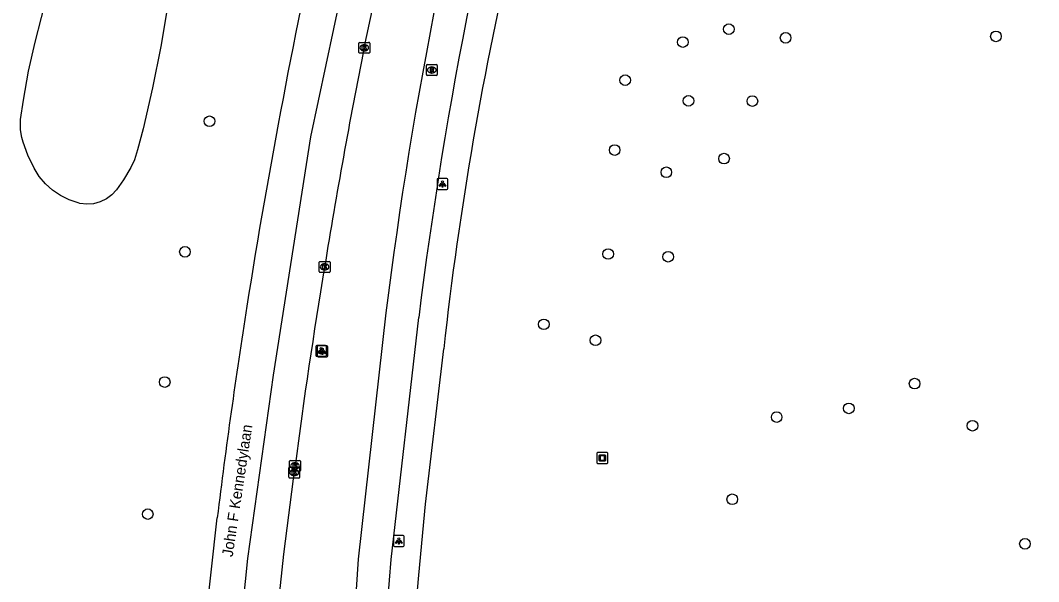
# Model space of a CAD drawing. Extents: x 161477 to 163040, y 383680 to 384868.
# Drawn here: x 161496.4 to 161590, y 384177.6 to 384229.2 of the extents above; entities that cross this region are included whole.
import ezdxf

# ---------------------------------------------------------------- set-up
doc = ezdxf.new("R2010")
doc.units = 0
for name, color, linetype in [('IMGEO_Berm_groen', 7, 'Continuous'), ('IMGEO_Boom', 7, 'Continuous'), ('IMGEO_Fietspad_gesloten', 7, 'Continuous'), ('IMGEO_Kolk', 7, 'Continuous'), ('IMGEO_Kunstobject', 7, 'Continuous'), ('IMGEO_Lichtpunt', 7, 'Continuous'), ('IMGEO_Openbare_ruimte_label', 7, 'Continuous'), ('IMGEO_Rijbaan_lokaal_gesloten', 7, 'Continuous'), ('IMGEO_Rioolput', 7, 'Continuous'), ('IMGEO_Voetpad_open', 7, 'Continuous')]:
    doc.layers.add(name, color=color, linetype=linetype)

msp = doc.modelspace()

# ---------------------------------------------------------------- linework, layer by layer
at = {"layer": 'IMGEO_Berm_groen'}
msp.add_lwpolyline([(161509.921, 384230.585), (161509.28, 384226.763), (161508.521, 384222.963), (161507.645, 384219.188), (161507.151, 384217.267), (161506.849, 384216.358), (161506.519, 384215.646), (161505.843, 384214.491), (161505.22, 384213.601), (161504.792, 384213.134), (161504.284, 384212.755), (161503.713, 384212.479), (161503.101, 384212.315), (161502.469, 384212.269), (161501.839, 384212.343), (161501.684, 384212.38), (161500.849, 384212.663), (161500.061, 384213.056), (161499.333, 384213.553), (161498.68, 384214.144), (161498.112, 384214.819), (161497.642, 384215.564), (161497.069, 384216.776), (161496.633, 384217.983), (161496.513, 384218.396), (161496.383, 384219.093), (161496.371, 384219.802), (161496.396, 384220.05), (161496.651, 384221.834), (161497.133, 384224.506), (161497.733, 384227.154), (161498.903, 384231.728)], dxfattribs=at)
at = {"layer": 'IMGEO_Boom'}
for centre in [(161561.483, 384228.347), (161586.034, 384227.691), (161557.257, 384227.165), (161566.706, 384227.553), (161551.954, 384223.67), (161557.774, 384221.764), (161563.648, 384221.743), (161513.749, 384219.889), (161550.993, 384217.246), (161561.044, 384216.454), (161555.741, 384215.201), (161511.497, 384207.884), (161550.396, 384207.69), (161555.91, 384207.438), (161544.487, 384201.227), (161549.236, 384199.761), (161509.642, 384195.922), (161578.562, 384195.78), (161572.513, 384193.506), (161565.882, 384192.704), (161583.881, 384191.911), (161561.799, 384185.146), (161508.08, 384183.788), (161588.702, 384181.049)]:
    msp.add_circle(centre, 0.489, dxfattribs=at)
at = {"layer": 'IMGEO_Fietspad_gesloten'}
for points in [[(161529.975, 384202.277), (161527.414, 384179.645), (161526.694, 384168.506)], [(161529.68, 384170.126), (161530.438, 384179.604), (161532.983, 384201.847)]]:
    msp.add_lwpolyline(points, dxfattribs=at)
for centre, radius, start, end in [((161926.465, 384153.126), 399.524, 164.37847, 172.93341), ((161929.76, 384152.523), 399.831, 164.40306, 172.91383)]:
    msp.add_arc(centre, radius, start, end, dxfattribs=at)
at = {"layer": 'IMGEO_Kolk'}
for p, q in [((161527.476, 384226.216), (161527.476, 384227.068)), ((161527.551, 384227.142), (161528.403, 384227.142)), ((161527.987, 384226.362), (161527.962, 384226.362)), ((161527.964, 384226.922), (161527.989, 384226.922)), ((161528.477, 384227.068), (161528.477, 384226.216)), ((161528.403, 384226.142), (161527.551, 384226.142)), ((161523.833, 384206.077), (161523.833, 384206.929)), ((161523.908, 384207.003), (161524.76, 384207.003)), ((161524.321, 384206.783), (161524.346, 384206.783)), ((161524.834, 384206.929), (161524.834, 384206.077)), ((161524.76, 384206.003), (161523.908, 384206.003)), ((161524.344, 384206.223), (161524.319, 384206.223)), ((161521.04, 384187.177), (161521.04, 384188.029)), ((161521.113, 384187.793), (161521.113, 384188.645)), ((161521.115, 384188.103), (161521.967, 384188.103)), ((161521.188, 384188.719), (161522.04, 384188.719)), ((161521.624, 384187.939), (161521.599, 384187.939)), ((161521.601, 384188.499), (161521.626, 384188.499)), ((161522.041, 384188.029), (161522.041, 384187.177)), ((161522.114, 384188.645), (161522.114, 384187.793)), ((161521.967, 384187.103), (161521.115, 384187.103)), ((161522.04, 384187.719), (161521.188, 384187.719)), ((161521.551, 384187.323), (161521.526, 384187.323)), ((161521.528, 384187.883), (161521.553, 384187.883))]:
    msp.add_line(p, q, dxfattribs=at)
for points in [[(161527.476, 384226.216), (161527.476, 384227.068)], [(161527.551, 384227.142), (161528.403, 384227.142)], [(161527.797, 384226.842), (161527.92, 384226.842), (161527.92, 384226.691), (161528.05, 384226.842), (161528.214, 384226.842), (161528.068, 384226.691), (161528.221, 384226.442), (161528.069, 384226.442), (161527.984, 384226.606), (161527.92, 384226.539), (161527.92, 384226.442), (161527.797, 384226.442), (161527.797, 384226.842)], [(161528.477, 384227.068), (161528.477, 384226.216)], [(161528.403, 384226.142), (161527.551, 384226.142)], [(161523.833, 384206.077), (161523.833, 384206.929)], [(161523.908, 384207.003), (161524.76, 384207.003)], [(161524.154, 384206.703), (161524.277, 384206.703), (161524.277, 384206.552), (161524.407, 384206.703), (161524.571, 384206.703), (161524.425, 384206.552), (161524.578, 384206.303), (161524.426, 384206.303), (161524.341, 384206.467), (161524.277, 384206.4), (161524.277, 384206.303), (161524.154, 384206.303), (161524.154, 384206.703)], [(161524.834, 384206.929), (161524.834, 384206.077)], [(161524.76, 384206.003), (161523.908, 384206.003)], [(161521.04, 384187.177), (161521.04, 384188.029)], [(161521.113, 384187.793), (161521.113, 384188.645)], [(161521.115, 384188.103), (161521.967, 384188.103)], [(161521.188, 384188.719), (161522.04, 384188.719)], [(161521.434, 384188.419), (161521.557, 384188.419), (161521.557, 384188.268), (161521.687, 384188.419), (161521.851, 384188.419), (161521.705, 384188.268), (161521.858, 384188.019), (161521.706, 384188.019), (161521.621, 384188.183), (161521.557, 384188.116), (161521.557, 384188.019), (161521.434, 384188.019), (161521.434, 384188.419)], [(161522.041, 384188.029), (161522.041, 384187.177)], [(161522.114, 384188.645), (161522.114, 384187.793)], [(161521.967, 384187.103), (161521.115, 384187.103)], [(161522.04, 384187.719), (161521.188, 384187.719)], [(161521.361, 384187.803), (161521.484, 384187.803), (161521.484, 384187.652), (161521.614, 384187.803), (161521.778, 384187.803), (161521.632, 384187.652), (161521.785, 384187.403), (161521.633, 384187.403), (161521.548, 384187.567), (161521.484, 384187.5), (161521.484, 384187.403), (161521.361, 384187.403), (161521.361, 384187.803)]]:
    msp.add_lwpolyline(points, dxfattribs=at)
for centre, start, end in [((161527.553, 384227.066), 91.55205, 178.44795), ((161527.553, 384227.066), 91.55205, 178.44795), ((161528.401, 384227.066), 1.55205, 88.44795), ((161528.401, 384227.066), 1.55205, 88.44795), ((161527.553, 384226.218), 181.55205, 268.44795), ((161527.553, 384226.218), 181.55205, 268.44795), ((161528.401, 384226.218), 271.55205, 358.44795), ((161528.401, 384226.218), 271.55205, 358.44795), ((161523.91, 384206.927), 91.55205, 178.44795), ((161523.91, 384206.927), 91.55205, 178.44795), ((161524.758, 384206.927), 1.55205, 88.44795), ((161524.758, 384206.927), 1.55205, 88.44795), ((161523.91, 384206.079), 181.55205, 268.44795), ((161523.91, 384206.079), 181.55205, 268.44795), ((161524.758, 384206.079), 271.55205, 358.44795), ((161524.758, 384206.079), 271.55205, 358.44795), ((161521.117, 384188.027), 91.55205, 178.44795), ((161521.117, 384188.027), 91.55205, 178.44795), ((161521.19, 384188.643), 91.55205, 178.44795), ((161521.19, 384188.643), 91.55205, 178.44795), ((161521.965, 384188.027), 1.55205, 88.44795), ((161521.965, 384188.027), 1.55205, 88.44795), ((161522.038, 384188.643), 1.55205, 88.44795), ((161522.038, 384188.643), 1.55205, 88.44795), ((161521.117, 384187.179), 181.55205, 268.44795), ((161521.117, 384187.179), 181.55205, 268.44795), ((161521.19, 384187.795), 181.55205, 268.44795), ((161521.19, 384187.795), 181.55205, 268.44795), ((161521.965, 384187.179), 271.55205, 358.44795), ((161521.965, 384187.179), 271.55205, 358.44795), ((161522.038, 384187.795), 271.55205, 358.44795), ((161522.038, 384187.795), 271.55205, 358.44795)]:
    msp.add_arc(centre, 0.0765, start, end, dxfattribs=at)
for centre, major_axis, ratio, start_param, end_param in [((161527.963, 384226.642), (-0.387, 0.002), 0.722429, 4.712389, 7.853982), ((161527.988, 384226.642), (-0.39, 0.002), 0.717154, 1.570796, 4.712389), ((161524.32, 384206.503), (-0.387, 0.002), 0.722429, 4.712389, 7.853982), ((161524.345, 384206.503), (-0.39, 0.002), 0.717154, 1.570796, 4.712389), ((161521.6, 384188.219), (-0.387, 0.002), 0.722429, 4.712389, 7.853982), ((161521.625, 384188.219), (-0.39, 0.002), 0.717154, 1.570796, 4.712389), ((161521.527, 384187.603), (-0.387, 0.002), 0.722429, 4.712389, 7.853982), ((161521.552, 384187.603), (-0.39, 0.002), 0.717154, 1.570796, 4.712389)]:
    msp.add_ellipse(centre, major_axis=major_axis, ratio=ratio, start_param=start_param, end_param=end_param, dxfattribs=at)
at = {"layer": 'IMGEO_Kunstobject'}
for p, q in [((161549.36, 384189.359), (161549.36, 384188.518)), ((161549.36, 384189.359), (161549.36, 384188.518)), ((161550.276, 384189.443), (161549.435, 384189.443)), ((161550.276, 384189.443), (161549.435, 384189.443)), ((161549.574, 384188.707), (161549.574, 384189.181)), ((161549.624, 384189.231), (161550.098, 384189.231)), ((161549.654, 384189.131), (161549.654, 384188.757)), ((161550.048, 384189.151), (161549.674, 384189.151)), ((161550.068, 384188.757), (161550.068, 384189.131)), ((161550.148, 384189.181), (161550.148, 384188.707)), ((161550.36, 384188.527), (161550.36, 384189.368)), ((161550.36, 384188.527), (161550.36, 384189.368)), ((161549.444, 384188.443), (161550.285, 384188.443)), ((161549.444, 384188.443), (161550.285, 384188.443)), ((161550.098, 384188.657), (161549.624, 384188.657)), ((161549.674, 384188.737), (161550.048, 384188.737))]:
    msp.add_line(p, q, dxfattribs=at)
for centre, radius, start, end in [((161549.438, 384189.365), 0.0779, 92.4484, 184.28452), ((161549.438, 384189.365), 0.0779, 92.4484, 184.28452), ((161549.624, 384189.181), 0.05, 90, 180), ((161549.674, 384189.131), 0.02, 90, 180), ((161550.048, 384189.131), 0.02, 360, 90), ((161550.098, 384189.181), 0.05, 360, 90), ((161550.282, 384189.365), 0.0779, 2.4484, 94.28452), ((161550.282, 384189.365), 0.0779, 2.4484, 94.28452), ((161549.438, 384188.521), 0.0779, 182.4484, 274.28452), ((161549.438, 384188.521), 0.0779, 182.4484, 274.28452), ((161549.624, 384188.707), 0.05, 180, 270), ((161549.674, 384188.757), 0.02, 180, 270), ((161550.048, 384188.757), 0.02, 270, 0), ((161550.098, 384188.707), 0.05, 270, 0), ((161550.282, 384188.521), 0.0779, 272.4484, 4.28452), ((161550.282, 384188.521), 0.0779, 272.4484, 4.28452)]:
    msp.add_arc(centre, radius, start, end, dxfattribs=at)
at = {"layer": 'IMGEO_Lichtpunt'}
for p, q in [((161534.665, 384214.525), (161534.665, 384213.718)), ((161534.665, 384214.525), (161534.665, 384213.718)), ((161535.567, 384214.62), (161534.759, 384214.62)), ((161535.567, 384214.62), (161534.759, 384214.62)), ((161535.661, 384213.718), (161535.661, 384214.525)), ((161535.661, 384213.718), (161535.661, 384214.525)), ((161534.759, 384213.624), (161535.567, 384213.624)), ((161534.759, 384213.624), (161535.567, 384213.624)), ((161523.52, 384199.188), (161523.52, 384198.381)), ((161523.52, 384199.188), (161523.52, 384198.381)), ((161524.422, 384199.283), (161523.614, 384199.283)), ((161524.422, 384199.283), (161523.614, 384199.283)), ((161524.547, 384199.243), (161523.739, 384199.243)), ((161524.547, 384199.243), (161523.739, 384199.243)), ((161524.516, 384198.381), (161524.516, 384199.188)), ((161524.516, 384198.381), (161524.516, 384199.188)), ((161523.614, 384198.287), (161524.422, 384198.287)), ((161523.614, 384198.287), (161524.422, 384198.287)), ((161523.645, 384199.148), (161523.645, 384198.341)), ((161523.645, 384199.148), (161523.645, 384198.341)), ((161523.739, 384198.247), (161524.547, 384198.247)), ((161523.739, 384198.247), (161524.547, 384198.247)), ((161524.641, 384198.341), (161524.641, 384199.148)), ((161524.641, 384198.341), (161524.641, 384199.148)), ((161530.661, 384181.722), (161530.661, 384180.915)), ((161530.661, 384181.722), (161530.661, 384180.915)), ((161531.563, 384181.817), (161530.755, 384181.817)), ((161531.563, 384181.817), (161530.755, 384181.817)), ((161531.657, 384180.915), (161531.657, 384181.722)), ((161531.657, 384180.915), (161531.657, 384181.722)), ((161530.755, 384180.821), (161531.563, 384180.821)), ((161530.755, 384180.821), (161531.563, 384180.821))]:
    msp.add_line(p, q, dxfattribs=at)
for points in [[(161535.039, 384214.189), (161535.078, 384214.161), (161534.89, 384213.899), (161534.852, 384213.926), (161535.039, 384214.189)], [(161535.141, 384214.141), (161535.188, 384214.141), (161535.188, 384213.819), (161535.141, 384213.819), (161535.141, 384214.141)], [(161535.251, 384214.161), (161535.289, 384214.188), (161535.476, 384213.926), (161535.437, 384213.898), (161535.251, 384214.161)], [(161523.894, 384198.852), (161523.933, 384198.824), (161523.745, 384198.562), (161523.707, 384198.589), (161523.894, 384198.852)], [(161524.019, 384198.812), (161524.058, 384198.784), (161523.87, 384198.522), (161523.832, 384198.549), (161524.019, 384198.812)], [(161523.996, 384198.804), (161524.043, 384198.804), (161524.043, 384198.482), (161523.996, 384198.482), (161523.996, 384198.804)], [(161524.106, 384198.824), (161524.144, 384198.851), (161524.331, 384198.589), (161524.292, 384198.561), (161524.106, 384198.824)], [(161524.121, 384198.764), (161524.168, 384198.764), (161524.168, 384198.442), (161524.121, 384198.442), (161524.121, 384198.764)], [(161524.231, 384198.784), (161524.269, 384198.811), (161524.456, 384198.549), (161524.417, 384198.521), (161524.231, 384198.784)], [(161531.035, 384181.386), (161531.074, 384181.358), (161530.886, 384181.096), (161530.848, 384181.123), (161531.035, 384181.386)], [(161531.247, 384181.358), (161531.285, 384181.385), (161531.472, 384181.123), (161531.433, 384181.095), (161531.247, 384181.358)], [(161531.137, 384181.338), (161531.184, 384181.338), (161531.184, 384181.016), (161531.137, 384181.016), (161531.137, 384181.338)]]:
    msp.add_lwpolyline(points, dxfattribs=at)
for centre in [(161535.164, 384214.323), (161524.019, 384198.986), (161524.144, 384198.946), (161531.16, 384181.52)]:
    msp.add_circle(centre, 0.0994, dxfattribs=at)
for centre, start, end in [((161534.759, 384214.525), 90, 180), ((161534.759, 384214.525), 90, 180), ((161535.567, 384214.525), 0, 90), ((161535.567, 384214.525), 0, 90), ((161534.759, 384213.718), 180, 270), ((161534.759, 384213.718), 180, 270), ((161535.567, 384213.718), 270, 0), ((161535.567, 384213.718), 270, 360), ((161523.614, 384199.188), 90, 180), ((161523.614, 384199.188), 90, 180), ((161523.739, 384199.148), 90, 180), ((161523.739, 384199.148), 90, 180), ((161524.422, 384199.188), 0, 90), ((161524.422, 384199.188), 0, 90), ((161524.547, 384199.148), 0, 90), ((161524.547, 384199.148), 0, 90), ((161523.614, 384198.381), 180, 270), ((161523.614, 384198.381), 180, 270), ((161523.739, 384198.341), 180, 270), ((161523.739, 384198.341), 180, 270), ((161524.422, 384198.381), 270, 0), ((161524.422, 384198.381), 270, 360), ((161524.547, 384198.341), 270, 0), ((161524.547, 384198.341), 270, 360), ((161530.755, 384181.722), 90, 180), ((161530.755, 384181.722), 90, 180), ((161531.563, 384181.722), 0, 90), ((161531.563, 384181.722), 0, 90), ((161530.755, 384180.915), 180, 270), ((161530.755, 384180.915), 180, 270), ((161531.563, 384180.915), 270, 0), ((161531.563, 384180.915), 270, 360)]:
    msp.add_arc(centre, 0.0946, start, end, dxfattribs=at)
at = {"layer": 'IMGEO_Rijbaan_lokaal_gesloten'}
for points in [[(161663.424, 384548.94), (161657.802, 384538.01), (161648.789, 384520.091), (161630.548, 384484.682), (161617.886, 384459.039), (161601.577, 384427.493), (161592.563, 384409.681), (161581.619, 384388.221), (161571.317, 384366.867), (161561.445, 384344.977), (161553.29, 384325.984), (161546.744, 384307.421), (161540.413, 384288.105), (161533.76, 384265.249), (161527.965, 384241.641), (161523.029, 384218.462), (161519.595, 384196.57), (161517.261, 384179.696), (161516.107, 384168.532)], [(161527.977, 384226.642), (161530.529, 384238.598), (161532.392, 384246.629)], [(161519.359, 384168.599), (161519.361, 384168.707), (161519.6, 384170.889), (161520.593, 384180.095), (161521.614, 384188.219)], [(161512.791, 384168.464), (161514.46, 384183.443)]]:
    msp.add_lwpolyline(points, dxfattribs=at)
for centre, radius, start, end in [((162128.27, 384106.477), 618.639, 167.442155, 171.034857), ((162041.73, 384123.309), 524.042, 168.62761, 170.86537), ((162057.477, 384117.846), 540.464, 170.55863, 172.51839), ((162109.656, 384109.826), 599.731, 171.073784, 172.949186)]:
    msp.add_arc(centre, radius, start, end, dxfattribs=at)
at = {"layer": 'IMGEO_Rioolput'}
for p, q in [((161533.687, 384224.174), (161533.687, 384225.026)), ((161533.762, 384225.1), (161534.614, 384225.1)), ((161534.175, 384224.88), (161534.2, 384224.88)), ((161534.688, 384225.026), (161534.688, 384224.174)), ((161534.614, 384224.1), (161533.762, 384224.1)), ((161534.198, 384224.32), (161534.173, 384224.32))]:
    msp.add_line(p, q, dxfattribs=at)
for points in [[(161533.687, 384224.174), (161533.687, 384225.026)], [(161533.762, 384225.1), (161534.614, 384225.1)], [(161534.276, 384224.798), (161534.024, 384224.8), (161534.024, 384224.4)], [(161534.024, 384224.4), (161534.148, 384224.4), (161534.148, 384224.562), (161534.159, 384224.562)], [(161534.202, 384224.719), (161534.148, 384224.719), (161534.148, 384224.638)], [(161534.148, 384224.638), (161534.2, 384224.638)], [(161534.206, 384224.533), (161534.277, 384224.4), (161534.417, 384224.4), (161534.352, 384224.526)], [(161534.688, 384225.026), (161534.688, 384224.174)], [(161534.614, 384224.1), (161533.762, 384224.1)]]:
    msp.add_lwpolyline(points, dxfattribs=at)
for centre, radius, start, end in [((161533.764, 384225.024), 0.0765, 91.55205, 178.44795), ((161533.764, 384225.024), 0.0765, 91.55205, 178.44795), ((161534.158, 384224.509), 0.0533, 26.02933, 88.69889), ((161534.184, 384224.827), 0.19, 274.7715, 282.96867), ((161534.208, 384224.623), 0.0964, 77.00612, 93.18647), ((161534.222, 384224.68), 0.0378, 276.66336, 79.67722), ((161534.275, 384224.688), 0.109, 350.36119, 89.41601), ((161534.273, 384224.688), 0.112, 277.58423, 350.98172), ((161534.257, 384224.473), 0.108, 29.51342, 73.79051), ((161534.612, 384225.024), 0.0765, 1.55205, 88.44795), ((161534.612, 384225.024), 0.0765, 1.55205, 88.44795), ((161533.764, 384224.176), 0.0765, 181.55205, 268.44795), ((161533.764, 384224.176), 0.0765, 181.55205, 268.44795), ((161534.612, 384224.176), 0.0765, 271.55205, 358.44795), ((161534.612, 384224.176), 0.0765, 271.55205, 358.44795)]:
    msp.add_arc(centre, radius, start, end, dxfattribs=at)
for centre, major_axis, ratio, start_param, end_param in [((161534.174, 384224.6), (-0.387, 0.002), 0.722429, 4.712389, 7.853982), ((161534.199, 384224.6), (-0.39, 0.002), 0.717154, 1.570796, 4.712389)]:
    msp.add_ellipse(centre, major_axis=major_axis, ratio=ratio, start_param=start_param, end_param=end_param, dxfattribs=at)
at = {"layer": 'IMGEO_Voetpad_open'}
msp.add_lwpolyline([(161531.998, 384166.333), (161532.008, 384166.49), (161532.455, 384171.988), (161533.007, 384178.166), (161533.61, 384184.698), (161535.276, 384198.984)], dxfattribs=at)
msp.add_arc((161856.137, 384163.307), 322.838, 166.77309, 173.65526, dxfattribs=at)

# ---------------------------------------------------------------- texts
at = {"layer": 'IMGEO_Openbare_ruimte_label'}
msp.add_text('John F Kennedylaan', height=1, rotation=81.43241, dxfattribs=at).set_placement((161515.877, 384179.812))

doc.saveas('drawing.dxf')
